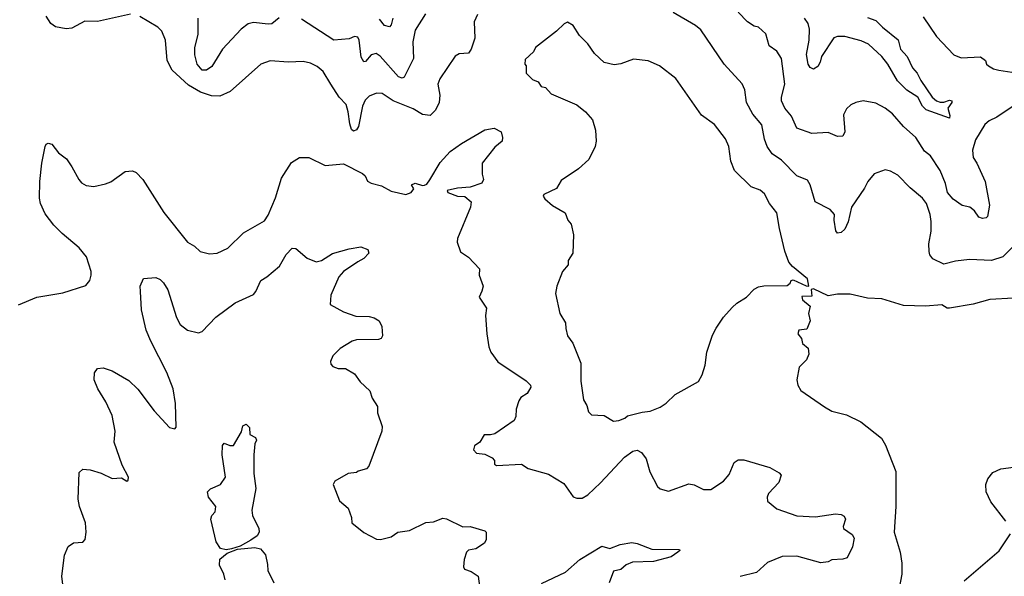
# Model space of a CAD drawing. Extents: x 1771496 to 1971148, y 471553 to 643630.
# Tile 448 of 656: x 1898251 to 1903614, y 584944 to 587976. Entities that reach past the tile are written whole.
import ezdxf

# ---------------------------------------------------------------- set-up
doc = ezdxf.new("R2010")
doc.units = 0

msp = doc.modelspace()

# ---------------------------------------------------------------- linework, layer by layer
at = {"layer": '0CON10XD'}
for points in [[(1898855, 588006.7), (1898675, 587965.7), (1898605, 587968.1), (1898535, 587931.1), (1898503.6, 587926.4), (1898445, 587937.8), (1898420.8, 587955), (1898394.4, 587995)], [(1900744.3, 588005), (1900725.6, 587965), (1900730, 587875), (1900710.8, 587815), (1900695, 587794.2), (1900645, 587790), (1900622.4, 587777.6), (1900539.4, 587655), (1900529.2, 587625), (1900539.5, 587565), (1900535.6, 587525), (1900516.6, 587483.4), (1900486.7, 587455), (1900445, 587459.4), (1900395, 587490.4), (1900285, 587534.6), (1900225, 587574.4), (1900195, 587575.5), (1900155, 587560), (1900131.9, 587538.1), (1900118.2, 587505), (1900097.1, 587395), (1900085, 587376.7), (1900068.3, 587368.3), (1900058.3, 587378.3), (1900048.8, 587408.8), (1900040.5, 587475), (1900028.9, 587515), (1899991.8, 587555), (1899945.5, 587625), (1899904.3, 587695), (1899871.1, 587721.1), (1899835, 587738.9), (1899795, 587749.5), (1899715, 587745.4), (1899615, 587753.1), (1899565, 587734), (1899396.7, 587585), (1899340.3, 587559.7), (1899295, 587561.2), (1899235, 587582.1), (1899170.5, 587620.5), (1899081.2, 587701.2), (1899054.5, 587755), (1899044.4, 587865), (1899025, 587914), (1899002.9, 587935), (1898905, 587993.5)], [(1899665, 587986.2), (1899625, 587954.4), (1899605, 587951.5), (1899525, 587961.2), (1899495, 587954.5), (1899456.7, 587925), (1899354.6, 587815), (1899298.2, 587721.8), (1899268.7, 587701.3), (1899245, 587701.8), (1899216.7, 587735), (1899204.7, 587784.8), (1899205.3, 587825), (1899223.5, 587895), (1899222.5, 587985)], [(1900462.1, 588007.9), (1900405, 587920), (1900392.9, 587855), (1900396.8, 587765), (1900345, 587664.2), (1900335, 587658.1), (1900315, 587665.5), (1900215, 587778.2), (1900191.7, 587791.7), (1900165.6, 587785), (1900135, 587749.2), (1900125, 587747.5), (1900111.5, 587771.5), (1900100.5, 587865), (1900091.9, 587881.9), (1900075, 587884.3), (1900045, 587871.4), (1899962.5, 587865), (1899785, 587978.6)], [(1900283.7, 587985), (1900275, 587948), (1900265, 587936.9), (1900237.5, 587945), (1900209.9, 587979.9)], [(1902322.5, 587285), (1902308.5, 587325), (1902293.8, 587403.8), (1902245, 587462.2), (1902210.6, 587525), (1902200.9, 587595), (1902186.3, 587626.3), (1902088.9, 587735), (1901960.5, 587920.5), (1901932, 587945), (1901810, 588015)], [(1903706.4, 587533.6), (1903574, 587445), (1903532.5, 587425), (1903508.9, 587405), (1903458.3, 587321.7), (1903441.8, 587265), (1903444.4, 587225), (1903465, 587194), (1903510.9, 587095), (1903533.9, 586966.1), (1903523.3, 586905), (1903515, 586896.7), (1903495, 586893.8), (1903475, 586900), (1903451.2, 586935), (1903426.2, 586955), (1903385, 586964.3), (1903335, 586999.2), (1903305.6, 587035), (1903293.3, 587083.3), (1903264.7, 587154.7), (1903212, 587235), (1903179.5, 587259.5), (1903132.9, 587335), (1903064.7, 587394.7), (1903005, 587462.9), (1902965, 587494.2), (1902915, 587520.8), (1902845, 587534), (1902805, 587526), (1902778.3, 587511.7), (1902755, 587490), (1902738.3, 587458.3), (1902746.5, 587365), (1902735, 587342.5), (1902705, 587340), (1902655, 587362.1), (1902565, 587356.7), (1902484.8, 587384.8), (1902455, 587451.1), (1902418.8, 587495), (1902401.5, 587535), (1902400.9, 587555), (1902419.2, 587625), (1902400.6, 587765), (1902376, 587805), (1902333.3, 587833.3), (1902315, 587900), (1902276.2, 587935), (1902252, 587942), (1902215.8, 587965), (1902165, 588017.5)], [(1902868.5, 587988.5), (1902915, 587972.1), (1902951.2, 587935), (1903036.1, 587866.1), (1903049.6, 587815), (1903085.2, 587775.2), (1903114.7, 587714.7), (1903140.5, 587685), (1903159.6, 587645), (1903221.8, 587555), (1903245, 587534.1), (1903265, 587526.7), (1903285, 587527.1), (1903315, 587538.2), (1903328.1, 587535), (1903327.9, 587525), (1903306.4, 587495), (1903317.2, 587455), (1903315, 587440), (1903189.1, 587485), (1903168.7, 587505), (1903142.7, 587555), (1903083.1, 587593.1), (1903032.6, 587642.6), (1902980.3, 587735), (1902947.6, 587775), (1902875, 587843.3), (1902835, 587860.5), (1902745, 587884.8), (1902705, 587884.2), (1902685, 587877.1), (1902619.1, 587775), (1902611.6, 587745), (1902598, 587722), (1902575, 587706.4), (1902556.1, 587716.1), (1902545.9, 587735), (1902537.2, 587787.3), (1902551.9, 587865), (1902552.4, 587925), (1902545.3, 587955.3), (1902525.5, 587985)], [(1903172.2, 587992.2), (1903244.4, 587884.4), (1903340, 587785), (1903378.8, 587768.8), (1903485, 587773.3), (1903512.5, 587755), (1903517.5, 587735), (1903527.5, 587725), (1903555, 587708.8), (1903585, 587700.8), (1903655, 587690)], [(1901485, 585790), (1901515, 585793.3), (1901547.5, 585805), (1901562.5, 585817.5), (1901640.9, 585839.1), (1901685, 585844.5), (1901740, 585865), (1901773, 585887), (1901822, 585935), (1901948.8, 586005), (1901968.8, 586041.2), (1901984, 586095), (1901994.3, 586165.7), (1902025, 586257.5), (1902044.4, 586295.6), (1902084.4, 586355.6), (1902131.3, 586408.7), (1902157, 586433), (1902210, 586465), (1902250.9, 586509.1), (1902275, 586521.4), (1902305, 586525.8), (1902431.7, 586528.3), (1902448.3, 586541.7), (1902453.6, 586556.4), (1902465, 586560), (1902535, 586526.2), (1902550, 586525), (1902542.5, 586565), (1902461.1, 586631.1), (1902440, 586655), (1902418.6, 586715), (1902389.6, 586839.6), (1902375.6, 586925), (1902335.3, 586975.3), (1902307.2, 587027.2), (1902285, 587047.1), (1902236.2, 587065), (1902144.5, 587154.5), (1902123.9, 587206.1), (1902114.2, 587285), (1902095, 587326.7), (1902035, 587406), (1901965, 587456.2), (1901825, 587656.2), (1901736.7, 587725), (1901675, 587752), (1901595, 587761.2), (1901525, 587736), (1901488.9, 587731.1), (1901435, 587743.6), (1901381.9, 587791.9), (1901345, 587845.7), (1901300, 587890), (1901265, 587944.2), (1901235, 587963.3), (1901216, 587954), (1901175.8, 587914.2), (1901060, 587825), (1901049.3, 587800.7), (1901005, 587760), (1901002.5, 587735), (1901010, 587725), (1901010, 587685), (1901045, 587650), (1901075, 587637.5), (1901091.7, 587611.7), (1901115, 587607.5), (1901145, 587572.5), (1901285, 587513.3), (1901333.3, 587475), (1901371.2, 587431.2), (1901388, 587375), (1901390.8, 587315), (1901386, 587285), (1901351.2, 587215), (1901295, 587163.8), (1901200.5, 587099.5), (1901175, 587056.7), (1901106.7, 587025), (1901102.5, 587015), (1901110.5, 587000.5), (1901152.5, 586965), (1901222.5, 586925), (1901236.7, 586885), (1901255, 586862.5), (1901266.9, 586805), (1901264.2, 586705), (1901238.8, 586665), (1901238.3, 586641.7), (1901206.7, 586605), (1901176.7, 586525), (1901170, 586485), (1901193.3, 586375), (1901223.3, 586325), (1901226.2, 586295), (1901234, 586255), (1901263.5, 586213.5), (1901307.5, 586105), (1901307.7, 586007.7), (1901322.5, 585905), (1901340, 585875), (1901349.3, 585839.3), (1901365, 585823.3), (1901435, 585820), (1901485, 585790)], [(1898245, 586423.8), (1898344.3, 586465.7), (1898485, 586487.5), (1898611.2, 586528.8), (1898633.3, 586555), (1898640, 586585), (1898640, 586605), (1898613.8, 586685), (1898575, 586733.8), (1898481.2, 586811.2), (1898436.6, 586856.6), (1898389.2, 586919.2), (1898364.8, 586974.8), (1898359.2, 587005), (1898361.2, 587095), (1898370.8, 587195), (1898388.8, 587285), (1898395, 587297.5), (1898406.4, 587303.6), (1898425, 587298.8), (1898461.7, 587251.7), (1898505, 587218.8), (1898535.5, 587175.5), (1898572, 587105), (1898587, 587087), (1898613, 587073), (1898655, 587067.5), (1898718.3, 587081.7), (1898746.6, 587093.4), (1898825, 587150), (1898865, 587153.8), (1898885, 587143.8), (1898921.4, 587105), (1899035.4, 586925.4), (1899165, 586764.2), (1899202.6, 586742.6), (1899233.6, 586713.6), (1899285, 586700.5), (1899326.4, 586703.6), (1899385, 586731.9), (1899470, 586815), (1899585, 586880.8), (1899605, 586911.2), (1899645, 587006.7), (1899676.6, 587113.4), (1899731.4, 587198.6), (1899774.6, 587225.4), (1899825.2, 587225.2), (1899915, 587182.5), (1900015, 587191.1), (1900118.8, 587138.8), (1900132, 587125), (1900145, 587096.2), (1900165, 587085.8), (1900220.9, 587070.9), (1900275, 587043.1), (1900355, 587024.6), (1900384, 587035), (1900397.5, 587055), (1900385, 587077.5), (1900405.4, 587085.4), (1900445, 587073.3), (1900455, 587075.7), (1900468.7, 587081.3), (1900485, 587103.3), (1900541.7, 587198.3), (1900595, 587257.5), (1900658.3, 587301.7), (1900785, 587377.1), (1900835.8, 587385.8), (1900873.3, 587365), (1900881.2, 587335), (1900878.8, 587315), (1900838.2, 587281.8), (1900770.5, 587195), (1900769.1, 587135), (1900777.5, 587105), (1900768, 587085), (1900705, 587064.1), (1900635, 587058.6), (1900580, 587045), (1900582.5, 587035), (1900635, 587015.5), (1900675, 587013.9), (1900710.8, 586985), (1900707.1, 586955), (1900636, 586785), (1900634.2, 586764.2), (1900652.3, 586712.3), (1900695, 586683.3), (1900755, 586620), (1900753.3, 586585), (1900776.2, 586525), (1900768.3, 586498.3), (1900753.3, 586465), (1900793.3, 586405), (1900788.8, 586365), (1900796, 586265), (1900805.7, 586195), (1900817.1, 586165), (1900855, 586112.5), (1901009.1, 586009.1), (1901033.8, 585985), (1901034.2, 585975), (1901015, 585940.8), (1900980.9, 585919.1), (1900969.2, 585900.8), (1900954.3, 585855), (1900953.1, 585815), (1900945, 585792.5), (1900838.9, 585721.1), (1900815, 585714.4), (1900781.2, 585715), (1900757.5, 585675), (1900727.5, 585655), (1900723, 585633), (1900740, 585615), (1900785, 585610), (1900825, 585590), (1900838, 585575), (1900836.7, 585555), (1900847.7, 585547.7), (1900985, 585555.6), (1901021.2, 585531.2), (1901131.2, 585501.2), (1901215, 585450), (1901265, 585377.5), (1901285, 585370), (1901315, 585370), (1901345, 585388), (1901415, 585452.5), (1901545, 585594), (1901590, 585625), (1901615, 585631.2), (1901637.7, 585617.7), (1901663.6, 585583.6), (1901682.7, 585512.7), (1901725, 585432.5), (1901740.5, 585420.5), (1901785, 585407.5), (1901895, 585447.5), (1901925, 585442.5), (1901975, 585417.5), (1902015, 585416.7), (1902085, 585462), (1902115, 585498), (1902143.3, 585565), (1902165, 585577.9), (1902195, 585578.5), (1902336.2, 585536.1), (1902388.3, 585508.3), (1902398.6, 585495), (1902386, 585455), (1902329.2, 585395), (1902322, 585375), (1902324, 585354), (1902375, 585312), (1902484.4, 585274.4), (1902585, 585268.1), (1902695, 585284), (1902725, 585281.2), (1902741.7, 585271.7), (1902748.8, 585255), (1902736, 585215), (1902739.2, 585205), (1902785, 585172), (1902797.3, 585152.7), (1902788, 585105), (1902757.5, 585045), (1902735, 585037.5), (1902675, 585033.3), (1902655, 585023.8), (1902615, 585017.5), (1902485, 585054.4), (1902405, 585052.9), (1902325, 585018.6), (1902265, 584964.2), (1902175, 584943.8)], [(1903725.8, 586805), (1903606.3, 586683.7), (1903545, 586664.6), (1903425, 586670.9), (1903349.1, 586660.9), (1903285, 586644.2), (1903225, 586673.3), (1903208, 586695), (1903204.4, 586714.4), (1903203.6, 586755), (1903216.7, 586825), (1903216.3, 586876.3), (1903210.9, 586915), (1903190.5, 586975), (1903169.4, 587005), (1903100.8, 587060.8), (1903035, 587129.5), (1902995, 587150.5), (1902965, 587158.6), (1902905, 587136), (1902870.6, 587095), (1902852, 587058), (1902781.4, 586955), (1902764.2, 586875), (1902746, 586835), (1902725, 586816.7), (1902705, 586813.8), (1902697, 586827), (1902687.5, 586885), (1902690, 586915), (1902665, 586943.1), (1902583.5, 586985), (1902557.2, 587077.2), (1902542.4, 587102.4), (1902485, 587125.5), (1902400.9, 587210.9), (1902350, 587245), (1902322.5, 587285)], [(1898909.4, 586495), (1898907.5, 586525), (1898925, 586566.7), (1898992.7, 586572.7), (1899015, 586560.8), (1899033.7, 586543.7), (1899058.1, 586505), (1899104.6, 586354.6), (1899125.5, 586315.5), (1899165, 586285.8), (1899225, 586270), (1899245, 586277.5), (1899320, 586355), (1899425, 586434.2), (1899525, 586480), (1899537.5, 586495), (1899564.4, 586555.6), (1899596.7, 586575), (1899665.5, 586634.5), (1899702.8, 586697.2), (1899735, 586732), (1899755, 586730), (1899816.4, 586676.4), (1899865, 586657.8), (1899895, 586664.4), (1899955, 586702.2), (1900045, 586728.1), (1900108.3, 586738.3), (1900147.5, 586725), (1900153.3, 586705), (1900126, 586675), (1900092.2, 586657.8), (1900015, 586604.4), (1899988.9, 586575), (1899945.8, 586475), (1899941.2, 586425), (1900015, 586385.7), (1900082, 586362), (1900155, 586360), (1900181.7, 586351.7), (1900208.8, 586335), (1900224, 586305), (1900227.1, 586255), (1900219.8, 586240.2), (1900205, 586234.5), (1900085, 586232.7), (1900061.2, 586225), (1899995.6, 586184.4), (1899956.2, 586145), (1899943.3, 586115), (1899945, 586100), (1899956.4, 586086.4), (1899986.4, 586076.4), (1900025, 586076), (1900075, 586047.1), (1900105, 586004), (1900157.5, 585955), (1900170, 585915), (1900199.3, 585869.3), (1900200, 585835), (1900225, 585760), (1900223.3, 585735), (1900153.3, 585545), (1900140.7, 585529.3), (1900093.9, 585516.1), (1900085, 585510), (1900040, 585505), (1899967, 585463), (1899957.5, 585445), (1899992.5, 585355), (1900040, 585315), (1900057.5, 585265), (1900060, 585235), (1900125, 585183.3), (1900195, 585146), (1900215.9, 585144.1), (1900275, 585160), (1900310, 585185), (1900375, 585194.3), (1900462.6, 585237.4), (1900505, 585240.8), (1900555, 585260), (1900575, 585257.1), (1900665, 585213.8), (1900705, 585216), (1900785, 585192.5), (1900792.5, 585185), (1900792.5, 585145), (1900783.3, 585125), (1900735, 585094), (1900695, 585085.8), (1900685, 585076.2), (1900672.5, 585035), (1900668.8, 584995), (1900673.9, 584983.9), (1900710.7, 584970.7), (1900747.5, 584945), (1900755, 584890)], [(1898488, 584885), (1898480.8, 584945), (1898495, 585060), (1898513.9, 585106.1), (1898543, 585127), (1898595, 585130), (1898607.5, 585145), (1898612.5, 585185), (1898608.8, 585235), (1898576.2, 585325), (1898568.8, 585365), (1898575, 585510), (1898595, 585527.5), (1898635, 585523.3), (1898695, 585506.2), (1898755, 585477.5), (1898805, 585480), (1898835, 585462.5), (1898841.7, 585468.3), (1898842.5, 585485), (1898809.7, 585549.7), (1898765.8, 585675), (1898771.2, 585735), (1898755, 585820), (1898720, 585895), (1898676, 585965), (1898656, 586015), (1898657.7, 586052.3), (1898675, 586076.7), (1898705, 586080), (1898754.2, 586064.2), (1898845, 586010), (1898895, 585963.8), (1898983.8, 585845), (1899067.5, 585755), (1899095, 585747.5), (1899103, 585757), (1899100, 585885), (1899086.9, 585965), (1899052.2, 586055), (1898964.8, 586224.8), (1898940, 586285), (1898914.5, 586395), (1898909.4, 586495)], [(1903665, 586458.6), (1903535, 586452), (1903445, 586427.1), (1903315, 586404.3), (1903302.5, 586405), (1903273.8, 586423.8), (1903185, 586415.3), (1903065, 586418.9), (1902946.6, 586456.6), (1902868.7, 586458.7), (1902775, 586481.4), (1902705, 586482), (1902655, 586471.4), (1902575, 586510), (1902563, 586507), (1902565, 586470), (1902511.7, 586468.3), (1902515, 586450), (1902556.7, 586415), (1902548, 586375), (1902556.7, 586335), (1902539.3, 586290.7), (1902495, 586284.2), (1902490, 586265), (1902509.5, 586239.5), (1902515, 586212.5), (1902546.1, 586186.1), (1902550, 586155), (1902537.1, 586122.9), (1902496.1, 586083.9), (1902483.9, 586013.9), (1902488.8, 585985), (1902506.1, 585956.1), (1902635, 585866.7), (1902675, 585843.8), (1902753.9, 585823.9), (1902832.5, 585785), (1902945, 585696.2), (1902967.8, 585657.8), (1903023.3, 585515), (1903023.1, 585325), (1903014.4, 585185), (1903046.9, 585075), (1903055.6, 585015), (1903055.7, 584955), (1903020, 584765)], [(1899375, 585088.9), (1899345.4, 585095.4), (1899321.1, 585131.1), (1899292, 585255), (1899296.7, 585275), (1899316.2, 585295), (1899320, 585325), (1899280, 585375), (1899273.3, 585405), (1899289.3, 585420.7), (1899345, 585444), (1899372.5, 585485), (1899352.9, 585605), (1899355, 585657.5), (1899365, 585670), (1899395, 585656.2), (1899415, 585657.5), (1899459.4, 585730.6), (1899466.2, 585763.8), (1899485, 585773.3), (1899502, 585755), (1899505, 585717.5), (1899535, 585700), (1899540.8, 585685), (1899532, 585665), (1899526.9, 585605), (1899526.7, 585505), (1899537.2, 585422.8), (1899515.5, 585305), (1899519.5, 585275), (1899552.9, 585205), (1899555.6, 585185), (1899544.3, 585165), (1899509.7, 585140.3), (1899451.1, 585108.9), (1899405, 585093.8), (1899375, 585088.9)], [(1903622.7, 585245), (1903540.3, 585350.2), (1903515.9, 585405), (1903513.5, 585445), (1903524.6, 585475.4), (1903551.1, 585508.9), (1903595, 585529.6), (1903665, 585539.5)], [(1903395, 584918.8), (1903586.6, 585083.4), (1903648, 585175)], [(1899369.4, 584925), (1899363.3, 584955), (1899339.2, 585005), (1899341.7, 585038.3), (1899380.6, 585069.4), (1899437.2, 585092.8), (1899531.7, 585101.7), (1899563.3, 585093.3), (1899590.3, 585060.3), (1899601.4, 585008.6), (1899602, 584975), (1899635, 584908)], [(1901094, 584905), (1901223.2, 584966.8), (1901302.5, 585035), (1901421.7, 585108.3), (1901465, 585096), (1901522.1, 585117.9), (1901585, 585127.5), (1901615, 585123.3), (1901695, 585092.5), (1901845, 585090), (1901847.5, 585085), (1901836.7, 585075), (1901800.3, 585049.7), (1901702.5, 585025), (1901588.5, 585021.5), (1901555, 585006.7), (1901525, 584981.1), (1901485, 584972.5), (1901461.5, 584908.5)]]:
    msp.add_lwpolyline(points, dxfattribs=at)

doc.saveas('drawing.dxf')
